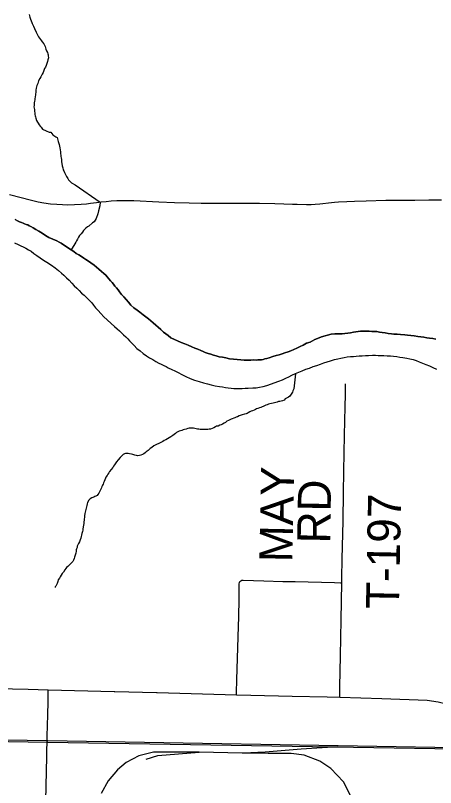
# Model space of a CAD drawing. Extents: x 2.1 to 73.9, y 4 to 26.
# Drawn here: x 47.113 to 47.475, y 22.49 to 23.154 of the extents above; entities that cross this region are included whole.
import ezdxf

# ---------------------------------------------------------------- set-up
doc = ezdxf.new("R2010")
doc.units = 0
for name, color, linetype in [('GM_X_County_Road', 7, 'Continuous'), ('GM_X_Major_River', 7, 'Continuous'), ('GM_X_Minor_River', 7, 'Continuous'), ('GM_X_Rail_Line', 7, 'Continuous'), ('GM_X_Township_Road', 7, 'Continuous'), ('GM_X_Township_Road_Text', 7, 'Continuous')]:
    doc.layers.add(name, color=color, linetype=linetype)

msp = doc.modelspace()

# ---------------------------------------------------------------- linework, layer by layer
at = {"layer": 'GM_X_County_Road'}
msp.add_line((47.19852, 22.57231), (47.23437, 22.57139), dxfattribs=at)
for points in [[(46.63588, 22.58476), (46.64374, 22.58474), (46.66425, 22.58442), (46.73727, 22.58267), (46.78326, 22.58174), (46.82738, 22.58059), (46.87026, 22.57966), (46.91812, 22.57859), (46.97063, 22.57759), (47.01413, 22.57648), (47.08281, 22.57503), (47.12383, 22.5742), (47.14129, 22.57376)], [(47.13897, 22.46544), (47.14003, 22.51641), (47.14036, 22.53394), (47.14086, 22.55227), (47.14112, 22.56344), (47.14121, 22.56899), (47.14129, 22.57376)], [(47.14129, 22.57376), (47.19802, 22.57232), (47.19852, 22.57231)], [(47.23437, 22.57139), (47.23487, 22.57137), (47.30329, 22.56947)], [(47.30329, 22.56947), (47.31569, 22.56913), (47.35105, 22.56833), (47.3812, 22.56764), (47.39205, 22.56735)], [(47.39205, 22.56735), (47.42844, 22.56637), (47.46737, 22.56483)], [(47.46737, 22.56483), (47.47683, 22.56342), (47.48408, 22.56181), (47.49132, 22.5604), (47.51649, 22.55396)]]:
    msp.add_lwpolyline(points, dxfattribs=at)
at = {"layer": 'GM_X_Major_River'}
for points in [[(47.161, 22.95272), (47.15876, 22.95411), (47.1567, 22.95549), (47.15427, 22.95688), (47.15221, 22.95826), (47.15053, 22.95925), (47.14866, 22.96025), (47.1417, 22.96328), (47.13889, 22.96487), (47.1361, 22.96684), (47.1331, 22.96862), (47.13048, 22.97021), (47.12824, 22.9716), (47.12617, 22.9726), (47.12486, 22.97339), (47.12355, 22.974), (47.12223, 22.97441), (47.12092, 22.97501), (47.1196, 22.97562), (47.11829, 22.97622), (47.11659, 22.97683), (47.11471, 22.97764), (47.11265, 22.97883)], [(47.11265, 22.97883), (47.11471, 22.97764), (47.11659, 22.97683), (47.11829, 22.97622), (47.1196, 22.97562), (47.12092, 22.97501), (47.12223, 22.97441), (47.12355, 22.974), (47.12486, 22.97339), (47.12617, 22.9726), (47.12824, 22.9716), (47.13048, 22.97021), (47.1331, 22.96862), (47.1361, 22.96684), (47.13889, 22.96487), (47.1417, 22.96328), (47.14866, 22.96025), (47.15053, 22.95925), (47.15221, 22.95826), (47.15427, 22.95688), (47.1567, 22.95549), (47.15876, 22.95411), (47.161, 22.95272)], [(47.11215, 22.95853), (47.11534, 22.9573), (47.11759, 22.95611), (47.11966, 22.95511), (47.12191, 22.9541), (47.12416, 22.95271), (47.1264, 22.95132), (47.12882, 22.94955), (47.13143, 22.94759), (47.13423, 22.94562), (47.13704, 22.94384), (47.14003, 22.94186), (47.14414, 22.93929), (47.14713, 22.93712), (47.14992, 22.93477), (47.15252, 22.93262), (47.15475, 22.93066), (47.15679, 22.92852), (47.1592, 22.92637), (47.16142, 22.92403), (47.16364, 22.9217)], [(47.11215, 22.95853), (47.11534, 22.9573), (47.11759, 22.95611), (47.11966, 22.95511), (47.12191, 22.9541), (47.12416, 22.95271), (47.1264, 22.95132), (47.12882, 22.94955), (47.13143, 22.94759), (47.13423, 22.94562), (47.13704, 22.94384), (47.14003, 22.94186), (47.14414, 22.93929), (47.14713, 22.93712), (47.14992, 22.93477), (47.15252, 22.93262), (47.15475, 22.93066), (47.15679, 22.92852), (47.1592, 22.92637), (47.16142, 22.92403), (47.16364, 22.9217)], [(47.40595, 22.88209), (47.40385, 22.88176), (47.40137, 22.88126), (47.39909, 22.88093), (47.3966, 22.88043), (47.39413, 22.8803), (47.3909, 22.88019), (47.38786, 22.88027), (47.38482, 22.87997), (47.3764, 22.87771), (47.37429, 22.87682), (47.37065, 22.87539), (47.3666, 22.87322), (47.36335, 22.87216), (47.36065, 22.87052), (47.35796, 22.86926), (47.35508, 22.868), (47.35258, 22.86674), (47.35008, 22.86566), (47.34759, 22.86478), (47.34491, 22.8639), (47.34242, 22.8632), (47.33993, 22.86231), (47.33744, 22.86162), (47.33457, 22.86074), (47.33132, 22.85968), (47.3294, 22.85897), (47.32768, 22.85864), (47.32616, 22.8583), (47.32463, 22.85796), (47.3231, 22.8578), (47.32159, 22.85784), (47.32006, 22.85769), (47.31798, 22.85775), (47.3155, 22.85762), (47.31322, 22.85749), (47.3098, 22.85757), (47.30696, 22.85784), (47.30393, 22.85811), (47.30071, 22.85838), (47.2973, 22.85884), (47.29409, 22.8595), (47.29125, 22.86014), (47.28842, 22.86059), (47.28577, 22.86123), (47.28333, 22.86205), (47.28106, 22.86268), (47.2788, 22.8633), (47.27635, 22.86413), (47.27447, 22.86493), (47.27241, 22.86594), (47.26996, 22.86695), (47.26752, 22.86796), (47.2647, 22.86917), (47.26169, 22.87039), (47.25868, 22.87161), (47.25549, 22.87283), (47.24685, 22.87684), (47.24443, 22.87881), (47.24237, 22.88019), (47.24032, 22.88176), (47.2381, 22.8839), (47.23587, 22.88605), (47.23383, 22.88781), (47.2316, 22.88977), (47.22955, 22.89153), (47.2275, 22.8931), (47.22508, 22.89487), (47.22284, 22.89664), (47.22005, 22.89899), (47.21763, 22.90076), (47.21502, 22.90272), (47.21242, 22.90507), (47.2102, 22.9076), (47.20817, 22.90993), (47.20614, 22.91207), (47.20429, 22.9142), (47.20264, 22.91634), (47.20135, 22.91827), (47.20006, 22.91982), (47.19858, 22.92137), (47.19749, 22.92311), (47.19619, 22.92447), (47.1949, 22.92603), (47.19343, 22.92777), (47.19194, 22.92933), (47.19066, 22.93088), (47.18898, 22.93226), (47.18693, 22.93402), (47.18489, 22.93597), (47.18266, 22.93773), (47.18061, 22.9395), (47.17781, 22.94147), (47.17576, 22.94285), (47.1737, 22.94423), (47.17183, 22.94542), (47.16997, 22.94679), (47.16754, 22.94819), (47.16529, 22.94957), (47.16324, 22.95114), (47.161, 22.95272)], [(47.161, 22.95272), (47.16324, 22.95114), (47.16529, 22.94957), (47.16754, 22.94819), (47.16997, 22.94679), (47.17183, 22.94542), (47.1737, 22.94423), (47.17576, 22.94285), (47.17781, 22.94147), (47.18061, 22.9395), (47.18266, 22.93773), (47.18489, 22.93597), (47.18693, 22.93402), (47.18898, 22.93226), (47.19066, 22.93088), (47.19194, 22.92933), (47.19343, 22.92777), (47.1949, 22.92603), (47.19619, 22.92447), (47.19749, 22.92311), (47.19858, 22.92137), (47.20006, 22.91982), (47.20135, 22.91827), (47.20264, 22.91634), (47.20429, 22.9142), (47.20614, 22.91207), (47.20817, 22.90993), (47.2102, 22.9076), (47.21242, 22.90507), (47.21502, 22.90272), (47.21763, 22.90076), (47.22005, 22.89899), (47.22284, 22.89664), (47.22508, 22.89487), (47.2275, 22.8931), (47.22955, 22.89153), (47.2316, 22.88977), (47.23383, 22.88781), (47.23587, 22.88605), (47.2381, 22.8839), (47.24032, 22.88176), (47.24237, 22.88019), (47.24443, 22.87881), (47.24685, 22.87684), (47.25549, 22.87283), (47.25868, 22.87161), (47.26169, 22.87039), (47.2647, 22.86917), (47.26752, 22.86796), (47.26996, 22.86695), (47.27241, 22.86594), (47.27447, 22.86493), (47.27635, 22.86413), (47.2788, 22.8633), (47.28106, 22.86268), (47.28333, 22.86205), (47.28577, 22.86123), (47.28842, 22.86059), (47.29125, 22.86014), (47.29409, 22.8595), (47.2973, 22.85884), (47.30071, 22.85838), (47.30393, 22.85811), (47.30696, 22.85784), (47.3098, 22.85757), (47.31322, 22.85749), (47.3155, 22.85762), (47.31798, 22.85775), (47.32006, 22.85769), (47.32159, 22.85784), (47.3231, 22.8578), (47.32463, 22.85796), (47.32616, 22.8583), (47.32768, 22.85864), (47.3294, 22.85897), (47.33132, 22.85968), (47.33457, 22.86074), (47.33744, 22.86162), (47.33993, 22.86231), (47.34242, 22.8632), (47.34491, 22.8639), (47.34759, 22.86478), (47.35008, 22.86566), (47.35258, 22.86674), (47.35508, 22.868), (47.35796, 22.86926), (47.36065, 22.87052), (47.36335, 22.87216), (47.3666, 22.87322), (47.37065, 22.87539), (47.37429, 22.87682), (47.3764, 22.87771), (47.38482, 22.87997), (47.38786, 22.88027), (47.3909, 22.88019), (47.39413, 22.8803), (47.3966, 22.88043), (47.39909, 22.88093), (47.40137, 22.88126), (47.40385, 22.88176), (47.40595, 22.88209)], [(47.16364, 22.9217), (47.16587, 22.91955), (47.16791, 22.9176), (47.16994, 22.91527), (47.17217, 22.91351), (47.17385, 22.91194), (47.17551, 22.91019), (47.17718, 22.90844), (47.17866, 22.90688), (47.18013, 22.90495), (47.18197, 22.90262), (47.18419, 22.90028), (47.18641, 22.89776), (47.18919, 22.89503), (47.19828, 22.88663), (47.20051, 22.88468), (47.20255, 22.88272), (47.20441, 22.88097), (47.20608, 22.87941), (47.20793, 22.87765), (47.2096, 22.8759), (47.21126, 22.87415), (47.21293, 22.87239), (47.21516, 22.87025), (47.21756, 22.86772), (47.22036, 22.86556), (47.22296, 22.8634), (47.22576, 22.86143), (47.22838, 22.85966), (47.23118, 22.85806), (47.2338, 22.85648), (47.23643, 22.85508), (47.23849, 22.85408), (47.24075, 22.85307), (47.24262, 22.85208), (47.24449, 22.85108), (47.24749, 22.84948), (47.25012, 22.84828), (47.25313, 22.84687), (47.25632, 22.84527), (47.25969, 22.84347), (47.26345, 22.84186), (47.26702, 22.84044), (47.27098, 22.8392), (47.27474, 22.83796), (47.27814, 22.83711), (47.28154, 22.83627), (47.28475, 22.83562), (47.28853, 22.83495), (47.29118, 22.8345), (47.29364, 22.83406), (47.2961, 22.83381), (47.29857, 22.83355), (47.30084, 22.83331), (47.3035, 22.83324), (47.30596, 22.83318), (47.30824, 22.83312), (47.31072, 22.83343), (47.31338, 22.83356), (47.31718, 22.83365), (47.32003, 22.83377), (47.32308, 22.83426), (47.32614, 22.83494), (47.32939, 22.83581), (47.33955, 22.83953), (47.34281, 22.84078), (47.34569, 22.84204), (47.34838, 22.8433), (47.35089, 22.84475), (47.35415, 22.846), (47.35684, 22.84726), (47.35972, 22.84852), (47.36279, 22.84977), (47.36604, 22.85082), (47.36911, 22.85207), (47.37237, 22.85313), (47.37544, 22.85419), (47.3785, 22.85525), (47.38118, 22.85613), (47.38405, 22.85701), (47.38769, 22.85806), (47.39036, 22.85875), (47.39304, 22.85944), (47.3959, 22.85994), (47.39857, 22.86044), (47.40124, 22.86075), (47.4039, 22.86087), (47.40618, 22.861), (47.40885, 22.86132), (47.41151, 22.86144), (47.41417, 22.86156), (47.41684, 22.86168), (47.42026, 22.86178), (47.42273, 22.86191), (47.42519, 22.86166), (47.42766, 22.8616), (47.43013, 22.86153), (47.43297, 22.86127), (47.43563, 22.8612), (47.43847, 22.86094), (47.44112, 22.86068)], [(47.16364, 22.9217), (47.16587, 22.91955), (47.16791, 22.9176), (47.16994, 22.91527), (47.17217, 22.91351), (47.17385, 22.91194), (47.17551, 22.91019), (47.17718, 22.90844), (47.17866, 22.90688), (47.18013, 22.90495), (47.18197, 22.90262), (47.18419, 22.90028), (47.18641, 22.89776), (47.18919, 22.89503), (47.19828, 22.88663), (47.20051, 22.88468), (47.20255, 22.88272), (47.20441, 22.88097), (47.20608, 22.87941), (47.20793, 22.87765), (47.2096, 22.8759), (47.21126, 22.87415), (47.21293, 22.87239), (47.21516, 22.87025), (47.21756, 22.86772), (47.22036, 22.86556), (47.22296, 22.8634), (47.22576, 22.86143), (47.22838, 22.85966), (47.23118, 22.85806), (47.2338, 22.85648), (47.23643, 22.85508), (47.23849, 22.85408), (47.24075, 22.85307), (47.24262, 22.85208), (47.24449, 22.85108), (47.24749, 22.84948), (47.25012, 22.84828), (47.25313, 22.84687), (47.25632, 22.84527), (47.25969, 22.84347), (47.26345, 22.84186), (47.26702, 22.84044), (47.27098, 22.8392), (47.27474, 22.83796), (47.27814, 22.83711), (47.28154, 22.83627), (47.28475, 22.83562), (47.28853, 22.83495), (47.29118, 22.8345), (47.29364, 22.83406), (47.2961, 22.83381), (47.29857, 22.83355), (47.30084, 22.83331), (47.3035, 22.83324), (47.30596, 22.83318), (47.30824, 22.83312), (47.31072, 22.83343), (47.31338, 22.83356), (47.31718, 22.83365), (47.32003, 22.83377), (47.32308, 22.83426), (47.32614, 22.83494), (47.32939, 22.83581), (47.33955, 22.83953), (47.34281, 22.84078), (47.34569, 22.84204), (47.34838, 22.8433), (47.35089, 22.84475), (47.35415, 22.846), (47.35684, 22.84726), (47.35972, 22.84852), (47.36279, 22.84977), (47.36604, 22.85082), (47.36911, 22.85207), (47.37237, 22.85313), (47.37544, 22.85419), (47.3785, 22.85525), (47.38118, 22.85613), (47.38405, 22.85701), (47.38769, 22.85806), (47.39036, 22.85875), (47.39304, 22.85944), (47.3959, 22.85994), (47.39857, 22.86044), (47.40124, 22.86075), (47.4039, 22.86087), (47.40618, 22.861), (47.40885, 22.86132), (47.41151, 22.86144), (47.41417, 22.86156), (47.41684, 22.86168), (47.42026, 22.86178), (47.42273, 22.86191), (47.42519, 22.86166), (47.42766, 22.8616), (47.43013, 22.86153), (47.43297, 22.86127), (47.43563, 22.8612), (47.43847, 22.86094), (47.44112, 22.86068)], [(47.47474, 22.87578), (47.47209, 22.87623), (47.46944, 22.87667), (47.46698, 22.87693), (47.46452, 22.87737), (47.46187, 22.87762), (47.45922, 22.87807), (47.45619, 22.87853), (47.45335, 22.87879), (47.45051, 22.87905), (47.44805, 22.8795), (47.44445, 22.87978), (47.4416, 22.87985), (47.43876, 22.88011), (47.43649, 22.88036), (47.43365, 22.88062), (47.43119, 22.88107), (47.42873, 22.88132), (47.42627, 22.88176), (47.424, 22.8822), (47.42172, 22.88226), (47.41982, 22.8823), (47.41736, 22.88256), (47.41565, 22.8826), (47.41356, 22.88246), (47.41166, 22.88251), (47.40995, 22.88256), (47.40786, 22.88242), (47.40595, 22.88209)], [(47.40595, 22.88209), (47.40786, 22.88242), (47.40995, 22.88256), (47.41166, 22.88251), (47.41356, 22.88246), (47.41565, 22.8826), (47.41736, 22.88256), (47.41982, 22.8823), (47.42172, 22.88226), (47.424, 22.8822), (47.42627, 22.88176), (47.42873, 22.88132), (47.43119, 22.88107), (47.43365, 22.88062), (47.43649, 22.88036), (47.43876, 22.88011), (47.4416, 22.87985), (47.44445, 22.87978), (47.44805, 22.8795), (47.45051, 22.87905), (47.45335, 22.87879), (47.45619, 22.87853), (47.45922, 22.87807), (47.46187, 22.87762), (47.46452, 22.87737), (47.46698, 22.87693), (47.46944, 22.87667), (47.47209, 22.87623), (47.47474, 22.87578)], [(47.44112, 22.86068), (47.44377, 22.86024), (47.44642, 22.85998), (47.44983, 22.85932), (47.45247, 22.85868), (47.4553, 22.85804), (47.45775, 22.85722), (47.46057, 22.8562), (47.46339, 22.85499), (47.46621, 22.85397), (47.46922, 22.85275), (47.47223, 22.85134), (47.47523, 22.84975)], [(47.44112, 22.86068), (47.44377, 22.86024), (47.44642, 22.85998), (47.44983, 22.85932), (47.45247, 22.85868), (47.4553, 22.85804), (47.45775, 22.85722), (47.46057, 22.8562), (47.46339, 22.85499), (47.46621, 22.85397), (47.46922, 22.85275), (47.47223, 22.85134), (47.47523, 22.84975)]]:
    msp.add_lwpolyline(points, dxfattribs=at)
at = {"layer": 'GM_X_Minor_River'}
for points in [[(47.12486, 23.15512), (47.12538, 23.15301), (47.12591, 23.15129), (47.12644, 23.14976), (47.12697, 23.14842), (47.12752, 23.14745), (47.12787, 23.14649), (47.1286, 23.14515), (47.12931, 23.14323), (47.13075, 23.13996), (47.13184, 23.13785), (47.13274, 23.13612), (47.13366, 23.13476), (47.13458, 23.1336), (47.13531, 23.13263), (47.13605, 23.13166), (47.13753, 23.12992), (47.13861, 23.1278), (47.13912, 23.12551), (47.13985, 23.12397), (47.14057, 23.12262), (47.14092, 23.12148), (47.14109, 23.12052), (47.14125, 23.11957), (47.14141, 23.11805), (47.14098, 23.11635), (47.14057, 23.11484), (47.13995, 23.11296), (47.13934, 23.11145), (47.13873, 23.10995), (47.13813, 23.10863), (47.13733, 23.10714), (47.13672, 23.10544), (47.13592, 23.10394), (47.13532, 23.10263), (47.13472, 23.10151), (47.13393, 23.10001), (47.13293, 23.09813), (47.1323, 23.09587), (47.1315, 23.09418), (47.13109, 23.09305), (47.13087, 23.09192), (47.13064, 23.09022), (47.13041, 23.0887), (47.12992, 23.08397), (47.1297, 23.08284), (47.12967, 23.0817), (47.12945, 23.08056), (47.12922, 23.07905), (47.12919, 23.07772), (47.12898, 23.07678), (47.12895, 23.07564), (47.12911, 23.07469), (47.12927, 23.07335), (47.12942, 23.07183), (47.12958, 23.0705), (47.12973, 23.06916), (47.13008, 23.06801), (47.13025, 23.06706), (47.13042, 23.06611), (47.13112, 23.064), (47.13185, 23.06265), (47.13259, 23.06168), (47.13331, 23.06034), (47.13423, 23.05917), (47.13516, 23.0582), (47.13626, 23.05665), (47.13945, 23.05505), (47.14208, 23.05404), (47.14341, 23.054), (47.14524, 23.05149), (47.14767, 23.04991), (47.14899, 23.0493), (47.14985, 23.04586), (47.15055, 23.04337), (47.15089, 23.04185), (47.15124, 23.04051), (47.15138, 23.03861), (47.15172, 23.03689), (47.15186, 23.03518), (47.15202, 23.03403), (47.15219, 23.03289), (47.15235, 23.03194), (47.1525, 23.03041), (47.15265, 23.02851), (47.15299, 23.02698), (47.15332, 23.02508), (47.15365, 23.02317), (47.15418, 23.02163), (47.15473, 23.02067), (47.15526, 23.01933), (47.1558, 23.01799), (47.15634, 23.01683), (47.15688, 23.01568), (47.15798, 23.01394), (47.15871, 23.01297), (47.15982, 23.01162), (47.16112, 23.01025), (47.16449, 23.00865)], [(47.16449, 23.00865), (47.18591, 22.9936)], [(47.18591, 22.9936), (47.18569, 22.99045), (47.18444, 22.98611), (47.18381, 22.98366), (47.18257, 22.9797), (47.1806, 22.97671), (47.17924, 22.9758), (47.17614, 22.97303), (47.17498, 22.9723), (47.17362, 22.9712), (47.17265, 22.97027), (47.17167, 22.96935), (47.17069, 22.96785), (47.16951, 22.96636), (47.16814, 22.96488), (47.16716, 22.96339), (47.16636, 22.96189), (47.16556, 22.96039), (47.16496, 22.95907), (47.161, 22.95272)], [(47.35407, 22.84597), (47.35249, 22.83294), (47.35168, 22.83106), (47.35147, 22.83012), (47.35028, 22.82825), (47.3491, 22.82657), (47.34794, 22.82584), (47.3464, 22.82474), (47.34524, 22.8242), (47.34427, 22.82327), (47.34292, 22.82255), (47.34159, 22.8222), (47.34063, 22.82204), (47.33949, 22.82187), (47.33834, 22.82152), (47.33719, 22.82117), (47.33585, 22.82083), (47.33471, 22.82067), (47.33337, 22.82032), (47.33203, 22.81998), (47.33069, 22.81963), (47.32954, 22.81909), (47.32859, 22.81893), (47.32724, 22.81839), (47.32628, 22.81784), (47.32532, 22.8173), (47.32417, 22.81695), (47.32302, 22.8166), (47.32149, 22.81607), (47.32053, 22.81571), (47.31957, 22.81517), (47.31841, 22.81463), (47.31707, 22.81409), (47.31592, 22.81355), (47.31458, 22.81302), (47.31342, 22.81229), (47.31245, 22.81174), (47.3115, 22.81139), (47.31016, 22.81104), (47.30824, 22.81052), (47.30729, 22.81035), (47.30556, 22.80964), (47.30403, 22.80892), (47.30287, 22.80838), (47.30192, 22.80802), (47.29866, 22.80678), (47.2975, 22.80624), (47.29634, 22.80551), (47.295, 22.80497), (47.29384, 22.80405), (47.29249, 22.80333), (47.29133, 22.80259), (47.29018, 22.80205), (47.28884, 22.80152), (47.28749, 22.80079), (47.28616, 22.80064), (47.28519, 22.80009), (47.28384, 22.79937), (47.28231, 22.79865), (47.28078, 22.79831), (47.27983, 22.79814), (47.27868, 22.79798), (47.27773, 22.79801), (47.27659, 22.79784), (47.27564, 22.79787), (47.2745, 22.7979), (47.27298, 22.79794), (47.27184, 22.79797), (47.27071, 22.79818), (47.26957, 22.79821), (47.26844, 22.79843), (47.26731, 22.79884), (47.26617, 22.79906), (47.26503, 22.79909), (47.26409, 22.79911), (47.26238, 22.79916), (47.26142, 22.7988), (47.25989, 22.79827), (47.25855, 22.79793), (47.25721, 22.79758), (47.25606, 22.79704), (47.25491, 22.79669), (47.25395, 22.79633), (47.2528, 22.79579), (47.25164, 22.79525), (47.25068, 22.79452), (47.24951, 22.7936), (47.24835, 22.79268), (47.24661, 22.79158), (47.24526, 22.79067), (47.24372, 22.78976), (47.24237, 22.78903), (47.24102, 22.78831), (47.23987, 22.78758), (47.23641, 22.78596), (47.23448, 22.78506), (47.23333, 22.78452), (47.23218, 22.78398), (47.23024, 22.78232), (47.22907, 22.7814)], [(47.22907, 22.7814), (47.22811, 22.78066), (47.22714, 22.77993), (47.22559, 22.77864), (47.22462, 22.7779), (47.22346, 22.77698), (47.2223, 22.77644), (47.22096, 22.77591), (47.21981, 22.77556), (47.21809, 22.77522), (47.21715, 22.77544), (47.21564, 22.77586), (47.21414, 22.77646), (47.21281, 22.77669), (47.21111, 22.77692), (47.20997, 22.77714), (47.20884, 22.77717), (47.2077, 22.7772), (47.20674, 22.77703), (47.20578, 22.7763), (47.20422, 22.77482), (47.20306, 22.7739), (47.2013, 22.77185), (47.19992, 22.76999), (47.19874, 22.76831), (47.19814, 22.76738), (47.19736, 22.76645), (47.19676, 22.76513), (47.19402, 22.76179), (47.19323, 22.76067), (47.19244, 22.75955), (47.19184, 22.75842), (47.19086, 22.75693), (47.19045, 22.75599), (47.18985, 22.75449), (47.18924, 22.75317), (47.18883, 22.75204), (47.18843, 22.75091), (47.18783, 22.74998), (47.18742, 22.74885), (47.18702, 22.74772), (47.18642, 22.7466), (47.18582, 22.74528), (47.18522, 22.74416), (47.18462, 22.74304), (47.18402, 22.74191), (47.18324, 22.74098), (47.18228, 22.74044), (47.18132, 22.74008), (47.18036, 22.73973), (47.17883, 22.7392), (47.17728, 22.73828), (47.17611, 22.73699), (47.17512, 22.73511), (47.1747, 22.73379), (47.17429, 22.73248), (47.17407, 22.73134), (47.17385, 22.73021), (47.17344, 22.72908), (47.17323, 22.72795), (47.17301, 22.72681), (47.17279, 22.72549), (47.17255, 22.72359), (47.17232, 22.72227), (47.1721, 22.72095), (47.17207, 22.71981), (47.17185, 22.71848), (47.17181, 22.71697), (47.17158, 22.71545), (47.17113, 22.71243), (47.17091, 22.71129), (47.17069, 22.71016), (47.17027, 22.70846), (47.16985, 22.70695), (47.16963, 22.70563), (47.16922, 22.70431), (47.1688, 22.70299), (47.1684, 22.70205), (47.168, 22.70111), (47.16739, 22.6998), (47.16679, 22.69848), (47.1662, 22.69755), (47.16597, 22.69623), (47.16557, 22.6951), (47.16535, 22.69415), (47.16514, 22.69321), (47.16491, 22.69151), (47.16469, 22.69056), (47.16408, 22.68887), (47.16387, 22.68792), (47.16346, 22.6868), (47.16286, 22.68548), (47.16225, 22.68417), (47.16128, 22.68305), (47.15991, 22.68176), (47.15894, 22.68083), (47.15797, 22.67991), (47.157, 22.67918), (47.15641, 22.67824), (47.15543, 22.67694), (47.15424, 22.67507)], [(47.15424, 22.67507), (47.15307, 22.67377), (47.15227, 22.67246), (47.15148, 22.67115), (47.15088, 22.67003), (47.14989, 22.66834), (47.14948, 22.66702), (47.14887, 22.66533), (47.14826, 22.66402), (47.14786, 22.66308), (47.14727, 22.66233), (47.14726, 22.66176)]]:
    msp.add_lwpolyline(points, dxfattribs=at)
at = {"layer": 'GM_X_Rail_Line'}
msp.add_line((47.30809, 22.51934), (47.27097, 22.52002), dxfattribs=at)
for points in [[(45.54219, 22.90652), (45.58425, 22.9028), (45.62519, 22.89476), (45.66973, 22.88493), (45.71592, 22.8692), (45.83842, 22.8289), (46.2269, 22.69751), (46.56199, 22.58544), (46.63635, 22.56054), (46.67107, 22.55071), (46.70186, 22.54481), (46.72642, 22.54022), (46.75459, 22.53662), (46.78407, 22.53465), (47.14078, 22.52875), (47.4739, 22.52318), (47.52958, 22.52286), (47.57085, 22.52154), (47.60951, 22.52417), (47.66355, 22.52712), (47.72775, 22.53236), (47.77492, 22.53662), (48.02673, 22.55714)], [(45.54225, 22.90776), (45.58442, 22.90404), (45.62544, 22.89598), (45.67007, 22.88613), (45.71631, 22.87038), (45.83882, 22.83008), (46.2273, 22.69868), (46.56238, 22.58662), (46.63671, 22.56173), (46.67135, 22.55192), (46.70209, 22.54603), (46.72662, 22.54145), (46.75471, 22.53786), (46.78412, 22.5359), (47.1408, 22.53), (47.47391, 22.52443), (47.52961, 22.5241), (47.57083, 22.52279), (47.60943, 22.52541), (47.66347, 22.52836), (47.72765, 22.5336), (47.77482, 22.53786), (48.0292, 22.55847)], [(47.27097, 22.52002), (47.2639, 22.52015), (47.23194, 22.51994), (47.2193, 22.51696), (47.20821, 22.51121), (47.2007, 22.50484), (47.19279, 22.49549), (47.18663, 22.48439)], [(47.22557, 22.51398), (47.23554, 22.51706), (47.27097, 22.52002)], [(47.39038, 22.52458), (47.35894, 22.52261), (47.32781, 22.51994), (47.30921, 22.51932), (47.30809, 22.51934)], [(47.40302, 22.47935), (47.39542, 22.49446), (47.38453, 22.50597), (47.37487, 22.51223), (47.36151, 22.51747), (47.35021, 22.51881), (47.33058, 22.51891), (47.30809, 22.51934)]]:
    msp.add_lwpolyline(points, dxfattribs=at)
at = {"layer": 'GM_X_Township_Road'}
for points in [[(47.10778, 23.00025), (47.12674, 22.99535), (47.1325, 22.994), (47.13741, 22.99308), (47.14328, 22.99226), (47.14857, 22.99179), (47.15355, 22.99153), (47.15761, 22.99148), (47.16383, 22.99164), (47.16942, 22.9919), (47.17406, 22.99226), (47.17745, 22.99265), (47.18269, 22.9933), (47.1867, 22.9938), (47.19101, 22.99428), (47.19533, 22.99468), (47.20026, 22.99502), (47.20674, 22.99516), (47.21075, 22.99514), (47.21478, 22.99502), (47.2365, 22.99391), (47.24986, 22.99331), (47.2626, 22.99297), (47.27286, 22.99282), (47.30519, 22.99277), (47.3229, 22.99274), (47.33626, 22.99253), (47.34402, 22.99226), (47.35147, 22.99194), (47.3555, 22.99179), (47.36358, 22.99161), (47.36762, 22.99168), (47.37105, 22.99189), (47.37508, 22.99223), (47.38495, 22.99327), (47.38772, 22.99354), (47.39112, 22.99383), (47.39824, 22.99424), (47.40475, 22.99449), (47.4147, 22.99474), (47.43176, 22.99535), (47.43455, 22.9954), (47.43703, 22.99544), (47.44944, 22.99544), (47.4566, 22.9954), (47.46872, 22.99563), (47.4796, 22.99571)], [(47.39391, 22.66587), (47.39398, 22.66983), (47.39429, 22.68662), (47.39496, 22.71894), (47.39539, 22.74381), (47.39603, 22.77832), (47.39653, 22.80598), (47.39686, 22.81686), (47.39705, 22.82848), (47.39706, 22.83731)], [(47.30329, 22.56947), (47.30335, 22.57148), (47.30363, 22.58236), (47.30467, 22.61932), (47.30514, 22.63702), (47.30539, 22.65162), (47.30552, 22.66187), (47.30559, 22.66499), (47.30583, 22.6662), (47.30624, 22.66703), (47.30688, 22.66769), (47.3077, 22.66811), (47.30892, 22.6683), (47.32662, 22.66763), (47.34308, 22.66714), (47.35364, 22.66697), (47.38749, 22.66603), (47.39285, 22.6659), (47.39391, 22.66587)], [(47.39205, 22.56735), (47.3921, 22.56958), (47.39223, 22.5763), (47.39266, 22.60299), (47.3933, 22.63408), (47.39391, 22.66587)]]:
    msp.add_lwpolyline(points, dxfattribs=at)

# ---------------------------------------------------------------- texts
at = {"layer": 'GM_X_Township_Road_Text'}
for s, rotation, p in [('MAY', 88.81888, (47.35121, 22.68341)), ('RD', 89.00935, (47.38379, 22.69963)), ('T-197', 88.88396, (47.44301, 22.64308))]:
    msp.add_text(s, height=0.028409, rotation=rotation, dxfattribs=at).set_placement(p)

doc.saveas('drawing.dxf')
